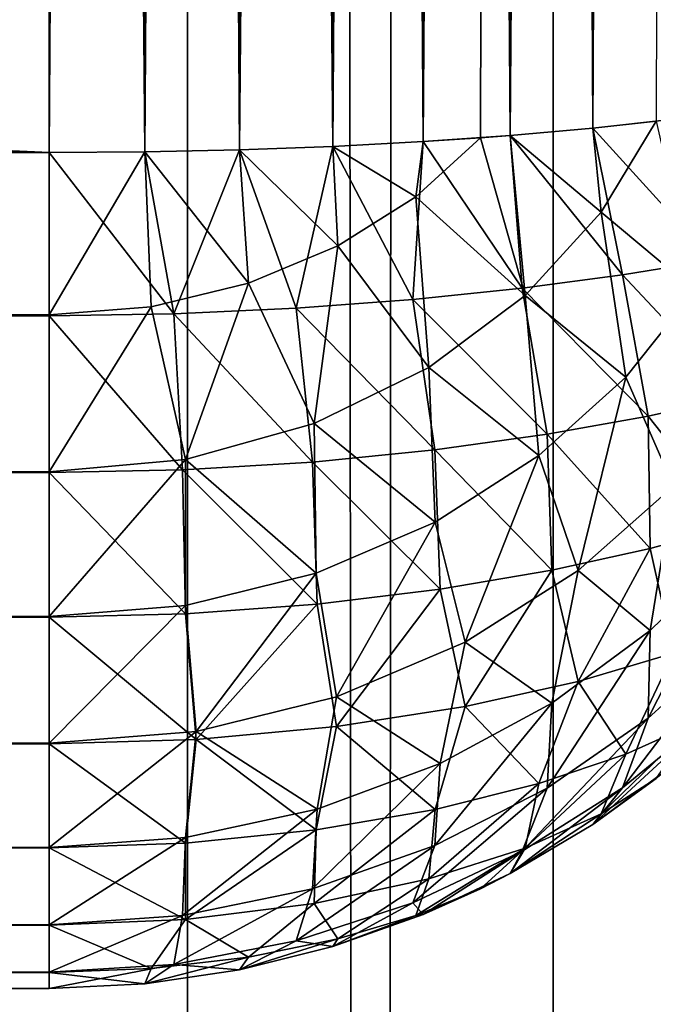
# Model space of a CAD drawing. Extents: x -265 to 265, y 0 to 1027.
# Tile 315 of 396: x 262.94 to 264.23, y 564.97 to 566.97. Entities that reach past the tile are written whole.
import ezdxf

# ---------------------------------------------------------------- set-up
doc = ezdxf.new("R2010")
doc.units = 0
doc.header["$LTSCALE"] = 65.185185
for name, color, linetype in [('101', 7, 'CONTINUOUS'), ('247', 7, 'CONTINUOUS'), ('248', 7, 'CONTINUOUS'), ('82', 7, 'CONTINUOUS'), ('83', 7, 'CONTINUOUS'), ('84', 7, 'CONTINUOUS'), ('85', 7, 'CONTINUOUS'), ('86', 7, 'CONTINUOUS'), ('93', 7, 'CONTINUOUS'), ('95', 7, 'CONTINUOUS'), ('96', 7, 'CONTINUOUS'), ('97', 7, 'CONTINUOUS')]:
    doc.layers.add(name, color=color, linetype=linetype)

msp = doc.modelspace()

# ---------------------------------------------------------------- linework, layer by layer
at = {"layer": '101', "color": 7, "linetype": 'CONTINUOUS'}
for points in [[(264.2635, 566.7675, 24.5503), (264.1058, 566.75, 24.6665), (264.3498, 566.4815, 24.4418), (264.2635, 566.7675, 24.5503)], [(264.1058, 566.75, 24.6665), (263.9377, 566.735, 24.7666), (264.1661, 566.4513, 24.592), (264.1058, 566.75, 24.6665)], [(264.3498, 566.4815, 24.4418), (264.1058, 566.75, 24.6665), (264.1661, 566.4513, 24.592), (264.3498, 566.4815, 24.4418)], [(263.9377, 566.735, 24.7666), (263.7608, 566.7226, 24.8497), (263.962, 566.4242, 24.7211), (263.9377, 566.735, 24.7666)], [(264.1661, 566.4513, 24.592), (263.9377, 566.735, 24.7666), (263.962, 566.4242, 24.7211), (264.1661, 566.4513, 24.592)], [(263.3875, 566.7057, 24.9621), (263.1945, 566.7014, 24.9905), (263.2541, 566.3722, 24.9512), (263.3875, 566.7057, 24.9621)], [(263.5024, 566.3834, 24.9034), (263.3875, 566.7057, 24.9621), (263.2541, 566.3722, 24.9512), (263.5024, 566.3834, 24.9034)], [(263.5768, 566.7127, 24.915), (263.3875, 566.7057, 24.9621), (263.5024, 566.3834, 24.9034), (263.5768, 566.7127, 24.915)], [(263.7398, 566.4012, 24.8259), (263.5768, 566.7127, 24.915), (263.5024, 566.3834, 24.9034), (263.7398, 566.4012, 24.8259)], [(263.7608, 566.7226, 24.8497), (263.5768, 566.7127, 24.915), (263.7398, 566.4012, 24.8259), (263.7608, 566.7226, 24.8497)], [(263.962, 566.4242, 24.7211), (263.7608, 566.7226, 24.8497), (263.7398, 566.4012, 24.8259), (263.962, 566.4242, 24.7211)], [(263.1945, 566.7014, 24.9905), (263, 566.7, 25), (263.2541, 566.3722, 24.9512), (263.1945, 566.7014, 24.9905)], [(263, 566.7, 25), (263, 566.3683, 24.9673), (263.2541, 566.3722, 24.9512), (263, 566.7, 25)], [(264.3498, 566.4815, 24.4418), (264.1661, 566.4513, 24.592), (264.3978, 566.2037, 24.2877), (264.3498, 566.4815, 24.4418)], [(264.1661, 566.4513, 24.592), (263.962, 566.4242, 24.7211), (264.2181, 566.1641, 24.4504), (264.1661, 566.4513, 24.592)], [(264.3978, 566.2037, 24.2877), (264.1661, 566.4513, 24.592), (264.2181, 566.1641, 24.4504), (264.3978, 566.2037, 24.2877)], [(263.962, 566.4242, 24.7211), (263.7398, 566.4012, 24.8259), (264.0129, 566.1274, 24.5925), (263.962, 566.4242, 24.7211)], [(264.2181, 566.1641, 24.4504), (263.962, 566.4242, 24.7211), (264.0129, 566.1274, 24.5925), (264.2181, 566.1641, 24.4504)], [(263.5024, 566.3834, 24.9034), (263.2541, 566.3722, 24.9512), (263.5354, 566.0707, 24.7974), (263.5024, 566.3834, 24.9034)], [(263.7398, 566.4012, 24.8259), (263.5024, 566.3834, 24.9034), (263.7842, 566.0956, 24.7096), (263.7398, 566.4012, 24.8259)], [(263.7842, 566.0956, 24.7096), (263.5024, 566.3834, 24.9034), (263.5354, 566.0707, 24.7974), (263.7842, 566.0956, 24.7096)], [(264.0129, 566.1274, 24.5925), (263.7398, 566.4012, 24.8259), (263.7842, 566.0956, 24.7096), (264.0129, 566.1274, 24.5925)], [(263.2541, 566.3722, 24.9512), (263, 566.3683, 24.9673), (263.2717, 566.0547, 24.852), (263.2541, 566.3722, 24.9512)], [(263, 566.3683, 24.9673), (263, 566.0491, 24.8705), (263.2717, 566.0547, 24.852), (263, 566.3683, 24.9673)], [(263.5354, 566.0707, 24.7974), (263.2541, 566.3722, 24.9512), (263.2717, 566.0547, 24.852), (263.5354, 566.0707, 24.7974)], [(264.3978, 566.2037, 24.2877), (264.2181, 566.1641, 24.4504), (264.3939, 565.9424, 24.105), (264.3978, 566.2037, 24.2877)], [(264.2181, 566.1641, 24.4504), (264.0129, 566.1274, 24.5925), (264.2226, 565.895, 24.2722), (264.2181, 566.1641, 24.4504)], [(264.3939, 565.9424, 24.105), (264.2181, 566.1641, 24.4504), (264.2226, 565.895, 24.2722), (264.3939, 565.9424, 24.105)], [(264.0129, 566.1274, 24.5925), (263.7842, 566.0956, 24.7096), (264.0225, 565.8506, 24.4199), (264.0129, 566.1274, 24.5925)], [(264.2226, 565.895, 24.2722), (264.0129, 566.1274, 24.5925), (264.0225, 565.8506, 24.4199), (264.2226, 565.895, 24.2722)], [(263.7842, 566.0956, 24.7096), (263.5354, 566.0707, 24.7974), (263.7954, 565.8119, 24.5427), (263.7842, 566.0956, 24.7096)], [(264.0225, 565.8506, 24.4199), (263.7842, 566.0956, 24.7096), (263.7954, 565.8119, 24.5427), (264.0225, 565.8506, 24.4199)], [(263.5354, 566.0707, 24.7974), (263.2717, 566.0547, 24.852), (263.545, 565.7814, 24.6355), (263.5354, 566.0707, 24.7974)], [(263.7954, 565.8119, 24.5427), (263.5354, 566.0707, 24.7974), (263.545, 565.7814, 24.6355), (263.7954, 565.8119, 24.5427)], [(263.2717, 566.0547, 24.852), (263, 566.0491, 24.8705), (263.2772, 565.7618, 24.6934), (263.2717, 566.0547, 24.852)], [(263, 566.0491, 24.8705), (263, 565.755, 24.7131), (263.2772, 565.7618, 24.6934), (263, 566.0491, 24.8705)], [(263.545, 565.7814, 24.6355), (263.2717, 566.0547, 24.852), (263.2772, 565.7618, 24.6934), (263.545, 565.7814, 24.6355)], [(264.3939, 565.9424, 24.105), (264.2226, 565.895, 24.2722), (264.2695, 565.6816, 23.9786), (264.3939, 565.9424, 24.105)], [(264.2226, 565.895, 24.2722), (264.0225, 565.8506, 24.4199), (264.0759, 565.6245, 24.1502), (264.2226, 565.895, 24.2722)], [(264.2695, 565.6816, 23.9786), (264.2226, 565.895, 24.2722), (264.0759, 565.6245, 24.1502), (264.2695, 565.6816, 23.9786)], [(264.0225, 565.8506, 24.4199), (263.7954, 565.8119, 24.5427), (263.8463, 565.5737, 24.2955), (264.0225, 565.8506, 24.4199)], [(264.0759, 565.6245, 24.1502), (264.0225, 565.8506, 24.4199), (263.8463, 565.5737, 24.2955), (264.0759, 565.6245, 24.1502)], [(263.7954, 565.8119, 24.5427), (263.545, 565.7814, 24.6355), (263.5848, 565.5329, 24.4069), (263.7954, 565.8119, 24.5427)], [(263.8463, 565.5737, 24.2955), (263.7954, 565.8119, 24.5427), (263.5848, 565.5329, 24.4069), (263.8463, 565.5737, 24.2955)], [(263.545, 565.7814, 24.6355), (263.2772, 565.7618, 24.6934), (263.299, 565.5064, 24.4773), (263.545, 565.7814, 24.6355)], [(263.5848, 565.5329, 24.4069), (263.545, 565.7814, 24.6355), (263.299, 565.5064, 24.4773), (263.5848, 565.5329, 24.4069)], [(263.2772, 565.7618, 24.6934), (263, 565.755, 24.7131), (263.299, 565.5064, 24.4773), (263.2772, 565.7618, 24.6934)], [(263, 565.755, 24.7131), (263, 565.4972, 24.5014), (263.299, 565.5064, 24.4773), (263, 565.755, 24.7131)], [(264.2695, 565.6816, 23.9786), (264.0759, 565.6245, 24.1502), (264.1729, 565.4766, 23.7569), (264.2695, 565.6816, 23.9786)], [(264.3134, 565.5395, 23.5806), (264.2695, 565.6816, 23.9786), (264.1729, 565.4766, 23.7569), (264.3134, 565.5395, 23.5806)], [(264.0759, 565.6245, 24.1502), (263.8463, 565.5737, 24.2955), (263.9962, 565.417, 23.9163), (264.0759, 565.6245, 24.1502)], [(264.1729, 565.4766, 23.7569), (264.0759, 565.6245, 24.1502), (263.9962, 565.417, 23.9163), (264.1729, 565.4766, 23.7569)], [(263.8463, 565.5737, 24.2955), (263.5848, 565.5329, 24.4069), (263.7849, 565.3642, 24.0516), (263.8463, 565.5737, 24.2955)], [(263.9962, 565.417, 23.9163), (263.8463, 565.5737, 24.2955), (263.7849, 565.3642, 24.0516), (263.9962, 565.417, 23.9163)], [(263.5848, 565.5329, 24.4069), (263.299, 565.5064, 24.4773), (263.5429, 565.3223, 24.1554), (263.5848, 565.5329, 24.4069)], [(263.7849, 565.3642, 24.0516), (263.5848, 565.5329, 24.4069), (263.5429, 565.3223, 24.1554), (263.7849, 565.3642, 24.0516)], [(264.2346, 565.4266, 23.236), (264.3134, 565.5395, 23.5806), (264.1224, 565.3549, 23.4209), (264.2346, 565.4266, 23.236)], [(264.3134, 565.5395, 23.5806), (264.1729, 565.4766, 23.7569), (264.1224, 565.3549, 23.4209), (264.3134, 565.5395, 23.5806)], [(263.299, 565.5064, 24.4773), (263, 565.4972, 24.5014), (263.2777, 565.2952, 24.2209), (263.299, 565.5064, 24.4773)], [(263.5429, 565.3223, 24.1554), (263.299, 565.5064, 24.4773), (263.2777, 565.2952, 24.2209), (263.5429, 565.3223, 24.1554)], [(263, 565.4972, 24.5014), (263, 565.2858, 24.2434), (263.2777, 565.2952, 24.2209), (263, 565.4972, 24.5014)], [(264.1729, 565.4766, 23.7569), (263.9962, 565.417, 23.9163), (263.9678, 565.2855, 23.5905), (264.1729, 565.4766, 23.7569)], [(264.1224, 565.3549, 23.4209), (264.1729, 565.4766, 23.7569), (263.9678, 565.2855, 23.5905), (264.1224, 565.3549, 23.4209)], [(264.1058, 565.3335, 23.25), (264.2346, 565.4266, 23.236), (264.1224, 565.3549, 23.4209), (264.1058, 565.3335, 23.25)], [(263.9962, 565.417, 23.9163), (263.7849, 565.3642, 24.0516), (263.772, 565.2231, 23.737), (263.9962, 565.417, 23.9163)], [(263.9678, 565.2855, 23.5905), (263.9962, 565.417, 23.9163), (263.772, 565.2231, 23.737), (263.9678, 565.2855, 23.5905)], [(263.7849, 565.3642, 24.0516), (263.5429, 565.3223, 24.1554), (263.539, 565.173, 23.8511), (263.7849, 565.3642, 24.0516)], [(263.772, 565.2231, 23.737), (263.7849, 565.3642, 24.0516), (263.539, 565.173, 23.8511), (263.772, 565.2231, 23.737)], [(263.9377, 565.2334, 23.265), (264.1058, 565.3335, 23.25), (264.1224, 565.3549, 23.4209), (263.9377, 565.2334, 23.265)], [(263.9377, 565.2334, 23.265), (264.1224, 565.3549, 23.4209), (263.9678, 565.2855, 23.5905), (263.9377, 565.2334, 23.265)], [(263.5429, 565.3223, 24.1554), (263.2777, 565.2952, 24.2209), (263.2774, 565.1402, 23.924), (263.5429, 565.3223, 24.1554)], [(263.539, 565.173, 23.8511), (263.5429, 565.3223, 24.1554), (263.2774, 565.1402, 23.924), (263.539, 565.173, 23.8511)], [(263.2777, 565.2952, 24.2209), (263, 565.2858, 24.2434), (263.2774, 565.1402, 23.924), (263.2777, 565.2952, 24.2209)], [(263, 565.2858, 24.2434), (263, 565.1288, 23.949), (263.2774, 565.1402, 23.924), (263, 565.2858, 24.2434)], [(263.8774, 565.2027, 23.2696), (263.9678, 565.2855, 23.5905), (263.746, 565.1482, 23.3899), (263.8774, 565.2027, 23.2696)], [(263.9678, 565.2855, 23.5905), (263.772, 565.2231, 23.737), (263.746, 565.1482, 23.3899), (263.9678, 565.2855, 23.5905)], [(263.8774, 565.2027, 23.2696), (263.9377, 565.2334, 23.265), (263.9678, 565.2855, 23.5905), (263.8774, 565.2027, 23.2696)], [(263.772, 565.2231, 23.737), (263.539, 565.173, 23.8511), (263.5873, 565.1007, 23.4896), (263.772, 565.2231, 23.737)], [(263.746, 565.1482, 23.3899), (263.772, 565.2231, 23.737), (263.5873, 565.1007, 23.4896), (263.746, 565.1482, 23.3899)], [(263.7608, 565.1503, 23.2774), (263.8774, 565.2027, 23.2696), (263.746, 565.1482, 23.3899), (263.7608, 565.1503, 23.2774)], [(263.539, 565.173, 23.8511), (263.2774, 565.1402, 23.924), (263.4057, 565.0638, 23.5656), (263.539, 565.173, 23.8511)], [(263.5873, 565.1007, 23.4896), (263.539, 565.173, 23.8511), (263.4057, 565.0638, 23.5656), (263.5873, 565.1007, 23.4896)], [(263.5768, 565.085, 23.2873), (263.7608, 565.1503, 23.2774), (263.746, 565.1482, 23.3899), (263.5768, 565.085, 23.2873)], [(263.5768, 565.085, 23.2873), (263.746, 565.1482, 23.3899), (263.5873, 565.1007, 23.4896), (263.5768, 565.085, 23.2873)], [(263.2774, 565.1402, 23.924), (263, 565.1288, 23.949), (263.2074, 565.0403, 23.6134), (263.2774, 565.1402, 23.924)], [(263, 565.1288, 23.949), (263, 565.0323, 23.6297), (263.2074, 565.0403, 23.6134), (263, 565.1288, 23.949)], [(263.4057, 565.0638, 23.5656), (263.2774, 565.1402, 23.924), (263.2074, 565.0403, 23.6134), (263.4057, 565.0638, 23.5656)], [(263.3875, 565.0379, 23.2943), (263.5768, 565.085, 23.2873), (263.5873, 565.1007, 23.4896), (263.3875, 565.0379, 23.2943)], [(263.3875, 565.0379, 23.2943), (263.5873, 565.1007, 23.4896), (263.4057, 565.0638, 23.5656), (263.3875, 565.0379, 23.2943)], [(263.1945, 565.0095, 23.2986), (263.3875, 565.0379, 23.2943), (263.4057, 565.0638, 23.5656), (263.1945, 565.0095, 23.2986)], [(263.1945, 565.0095, 23.2986), (263.4057, 565.0638, 23.5656), (263.2074, 565.0403, 23.6134), (263.1945, 565.0095, 23.2986)], [(263, 565.0323, 23.6297), (263.1945, 565.0095, 23.2986), (263.2074, 565.0403, 23.6134), (263, 565.0323, 23.6297)], [(263, 565.0323, 23.6297), (263, 565, 23.3), (263.1945, 565.0095, 23.2986), (263, 565.0323, 23.6297)]]:
    msp.add_3dface(points, dxfattribs=at)
at = {"layer": '247', "color": 7, "linetype": 'CONTINUOUS'}
for points in [[(262.3448, 1, 8.521), (263.2818, 1, 6.9708), (262.3448, 1019, 8.521), (262.3448, 1, 8.521)], [(262.3448, 1019, 8.521), (263.2818, 1, 6.9708), (263.2818, 1019, 6.9708), (262.3448, 1019, 8.521)], [(263.2818, 1, 6.9708), (264.0252, 1, 5.3191), (263.2818, 1019, 6.9708), (263.2818, 1, 6.9708)], [(263.2818, 1019, 6.9708), (264.0252, 1, 5.3191), (264.0252, 1019, 5.3191), (263.2818, 1019, 6.9708)], [(264.0252, 1, 5.3191), (264.5641, 1, 3.5897), (264.0252, 1019, 5.3191), (264.0252, 1, 5.3191)], [(264.0252, 1019, 5.3191), (264.5641, 1, 3.5897), (264.5641, 1019, 3.5897), (264.0252, 1019, 5.3191)]]:
    msp.add_3dface(points, dxfattribs=at)
at = {"layer": '248', "color": 7, "linetype": 'CONTINUOUS'}
for points in [[(263.2818, 1, -6.9708), (262.3448, 1, -8.521), (263.2818, 1019, -6.9708), (263.2818, 1, -6.9708)], [(263.2818, 1019, -6.9708), (262.3448, 1, -8.521), (262.3448, 1019, -8.521), (263.2818, 1019, -6.9708)], [(264.0252, 1, -5.3191), (263.2818, 1, -6.9708), (264.0252, 1019, -5.3191), (264.0252, 1, -5.3191)], [(264.0252, 1019, -5.3191), (263.2818, 1, -6.9708), (263.2818, 1019, -6.9708), (264.0252, 1019, -5.3191)], [(264.5641, 1, -3.5897), (264.0252, 1, -5.3191), (264.5641, 1019, -3.5897), (264.5641, 1, -3.5897)], [(264.5641, 1019, -3.5897), (264.0252, 1, -5.3191), (264.0252, 1019, -5.3191), (264.5641, 1019, -3.5897)]]:
    msp.add_3dface(points, dxfattribs=at)
at = {"layer": '82', "color": 7, "linetype": 'CONTINUOUS'}
for points in [[(-263, 593.3, 15), (263, 593.3, 15), (-263, 566.7, 15), (-263, 593.3, 15)], [(-263, 566.7, 15), (263, 593.3, 15), (263, 566.7, 15), (-263, 566.7, 15)]]:
    msp.add_3dface(points, dxfattribs=at)
at = {"layer": '83', "color": 7, "linetype": 'CONTINUOUS'}
for points in [[(-263, 566.7, 15), (263, 566.7, 15), (263, 566.3703, 15.0323), (-263, 566.7, 15)], [(-263, 566.3683, 15.0327), (-263, 566.7, 15), (263, 566.3703, 15.0323), (-263, 566.3683, 15.0327)], [(263, 566.051, 15.1288), (-263, 566.3683, 15.0327), (263, 566.3703, 15.0323), (263, 566.051, 15.1288)], [(-263, 566.0491, 15.1295), (-263, 566.3683, 15.0327), (263, 566.051, 15.1288), (-263, 566.0491, 15.1295)], [(263, 565.7566, 15.2858), (-263, 566.0491, 15.1295), (263, 566.051, 15.1288), (263, 565.7566, 15.2858)], [(-263, 565.755, 15.2869), (-263, 566.0491, 15.1295), (263, 565.7566, 15.2858), (-263, 565.755, 15.2869)], [(263, 565.4986, 15.4972), (-263, 565.755, 15.2869), (263, 565.7566, 15.2858), (263, 565.4986, 15.4972)], [(-263, 565.4972, 15.4986), (-263, 565.755, 15.2869), (263, 565.4986, 15.4972), (-263, 565.4972, 15.4986)], [(263, 565.2869, 15.755), (-263, 565.4972, 15.4986), (263, 565.4986, 15.4972), (263, 565.2869, 15.755)], [(-263, 565.2858, 15.7566), (-263, 565.4972, 15.4986), (263, 565.2869, 15.755), (-263, 565.2858, 15.7566)], [(263, 565.1295, 16.0491), (-263, 565.2858, 15.7566), (263, 565.2869, 15.755), (263, 565.1295, 16.0491)], [(-263, 565.1288, 16.051), (-263, 565.2858, 15.7566), (263, 565.1295, 16.0491), (-263, 565.1288, 16.051)], [(263, 565.0327, 16.3683), (-263, 565.1288, 16.051), (263, 565.1295, 16.0491), (263, 565.0327, 16.3683)], [(-263, 565.0323, 16.3703), (-263, 565.1288, 16.051), (263, 565.0327, 16.3683), (-263, 565.0323, 16.3703)], [(263, 565, 16.7), (-263, 565.0323, 16.3703), (263, 565.0327, 16.3683), (263, 565, 16.7)], [(-263, 565, 16.7), (-263, 565.0323, 16.3703), (263, 565, 16.7), (-263, 565, 16.7)]]:
    msp.add_3dface(points, dxfattribs=at)
at = {"layer": '84', "color": 7, "linetype": 'CONTINUOUS'}
for points in [[(-263, 565, 16.7), (263, 565, 16.7), (-263, 565, 23.3), (-263, 565, 16.7)], [(-263, 565, 23.3), (263, 565, 16.7), (263, 565, 23.3), (-263, 565, 23.3)]]:
    msp.add_3dface(points, dxfattribs=at)
at = {"layer": '85', "color": 7, "linetype": 'CONTINUOUS'}
for points in [[(-263, 566.7, 25), (-263, 566.3703, 24.9677), (263, 566.7, 25), (-263, 566.7, 25)], [(263, 566.7, 25), (-263, 566.3703, 24.9677), (263, 566.3683, 24.9673), (263, 566.7, 25)], [(-263, 566.3703, 24.9677), (-263, 566.051, 24.8712), (263, 566.3683, 24.9673), (-263, 566.3703, 24.9677)], [(263, 566.3683, 24.9673), (-263, 566.051, 24.8712), (263, 566.0491, 24.8705), (263, 566.3683, 24.9673)], [(-263, 566.051, 24.8712), (-263, 565.7566, 24.7142), (263, 566.0491, 24.8705), (-263, 566.051, 24.8712)], [(263, 566.0491, 24.8705), (-263, 565.7566, 24.7142), (263, 565.755, 24.7131), (263, 566.0491, 24.8705)], [(-263, 565.7566, 24.7142), (-263, 565.4986, 24.5028), (263, 565.755, 24.7131), (-263, 565.7566, 24.7142)], [(263, 565.755, 24.7131), (-263, 565.4986, 24.5028), (263, 565.4972, 24.5014), (263, 565.755, 24.7131)], [(-263, 565.4986, 24.5028), (-263, 565.2869, 24.245), (263, 565.4972, 24.5014), (-263, 565.4986, 24.5028)], [(263, 565.4972, 24.5014), (-263, 565.2869, 24.245), (263, 565.2858, 24.2434), (263, 565.4972, 24.5014)], [(-263, 565.2869, 24.245), (-263, 565.1295, 23.9509), (263, 565.2858, 24.2434), (-263, 565.2869, 24.245)], [(263, 565.2858, 24.2434), (-263, 565.1295, 23.9509), (263, 565.1288, 23.949), (263, 565.2858, 24.2434)], [(-263, 565.1295, 23.9509), (-263, 565.0327, 23.6317), (263, 565.1288, 23.949), (-263, 565.1295, 23.9509)], [(263, 565.1288, 23.949), (-263, 565.0327, 23.6317), (263, 565.0323, 23.6297), (263, 565.1288, 23.949)], [(-263, 565.0327, 23.6317), (-263, 565, 23.3), (263, 565.0323, 23.6297), (-263, 565.0327, 23.6317)], [(-263, 565, 23.3), (263, 565, 23.3), (263, 565.0323, 23.6297), (-263, 565, 23.3)]]:
    msp.add_3dface(points, dxfattribs=at)
at = {"layer": '86', "color": 7, "linetype": 'CONTINUOUS'}
for points in [[(-263, 566.7, 25), (263, 566.7, 25), (-263, 593.3, 25), (-263, 566.7, 25)], [(-263, 593.3, 25), (263, 566.7, 25), (263, 593.3, 25), (-263, 593.3, 25)]]:
    msp.add_3dface(points, dxfattribs=at)
at = {"layer": '93', "color": 7, "linetype": 'CONTINUOUS'}
for points in [[(263, 593.3, 25), (263, 566.7, 25), (263.1945, 566.7014, 24.9905), (263, 593.3, 25)], [(263, 593.3, 25), (263.1945, 566.7014, 24.9905), (263.1945, 593.2986, 24.9905), (263, 593.3, 25)], [(263.1945, 566.7014, 24.9905), (263.3875, 566.7057, 24.9621), (263.1945, 593.2986, 24.9905), (263.1945, 566.7014, 24.9905)], [(263.1945, 593.2986, 24.9905), (263.3875, 566.7057, 24.9621), (263.3875, 593.2943, 24.9621), (263.1945, 593.2986, 24.9905)], [(263.3875, 566.7057, 24.9621), (263.5768, 566.7127, 24.915), (263.3875, 593.2943, 24.9621), (263.3875, 566.7057, 24.9621)], [(263.3875, 593.2943, 24.9621), (263.5768, 566.7127, 24.915), (263.5768, 593.2873, 24.915), (263.3875, 593.2943, 24.9621)], [(263.5768, 566.7127, 24.915), (263.7608, 566.7226, 24.8497), (263.5768, 593.2873, 24.915), (263.5768, 566.7127, 24.915)], [(263.5768, 593.2873, 24.915), (263.7608, 566.7226, 24.8497), (263.7608, 593.2774, 24.8497), (263.5768, 593.2873, 24.915)], [(263.7608, 566.7226, 24.8497), (263.9377, 566.735, 24.7666), (263.7608, 593.2774, 24.8497), (263.7608, 566.7226, 24.8497)], [(263.7608, 593.2774, 24.8497), (263.9377, 566.735, 24.7666), (263.8774, 593.2696, 24.7973), (263.7608, 593.2774, 24.8497)], [(263.8774, 593.2696, 24.7973), (263.9377, 566.735, 24.7666), (263.9377, 593.265, 24.7666), (263.8774, 593.2696, 24.7973)], [(263.9377, 566.735, 24.7666), (264.1058, 566.75, 24.6665), (263.9377, 593.265, 24.7666), (263.9377, 566.735, 24.7666)], [(263.9377, 593.265, 24.7666), (264.1058, 566.75, 24.6665), (264.1058, 593.25, 24.6665), (263.9377, 593.265, 24.7666)], [(264.1058, 566.75, 24.6665), (264.2635, 566.7675, 24.5503), (264.1058, 593.25, 24.6665), (264.1058, 566.75, 24.6665)], [(264.1058, 593.25, 24.6665), (264.2635, 566.7675, 24.5503), (264.2346, 593.236, 24.5734), (264.1058, 593.25, 24.6665)]]:
    msp.add_3dface(points, dxfattribs=at)
at = {"layer": '95', "color": 7, "linetype": 'CONTINUOUS'}
for points in [[(263, 566.7, 15), (263, 593.3, 15), (263.1945, 593.2986, 15.0095), (263, 566.7, 15)], [(263.1945, 566.7014, 15.0095), (263, 566.7, 15), (263.1945, 593.2986, 15.0095), (263.1945, 566.7014, 15.0095)], [(263.3875, 593.2943, 15.0379), (263.1945, 566.7014, 15.0095), (263.1945, 593.2986, 15.0095), (263.3875, 593.2943, 15.0379)], [(263.3875, 566.7057, 15.0379), (263.1945, 566.7014, 15.0095), (263.3875, 593.2943, 15.0379), (263.3875, 566.7057, 15.0379)], [(263.5768, 593.2873, 15.085), (263.3875, 566.7057, 15.0379), (263.3875, 593.2943, 15.0379), (263.5768, 593.2873, 15.085)], [(263.5768, 566.7127, 15.085), (263.3875, 566.7057, 15.0379), (263.5768, 593.2873, 15.085), (263.5768, 566.7127, 15.085)], [(263.7608, 593.2774, 15.1503), (263.5768, 566.7127, 15.085), (263.5768, 593.2873, 15.085), (263.7608, 593.2774, 15.1503)], [(263.7608, 566.7226, 15.1503), (263.5768, 566.7127, 15.085), (263.7608, 593.2774, 15.1503), (263.7608, 566.7226, 15.1503)], [(263.9377, 593.265, 15.2334), (263.7608, 566.7226, 15.1503), (263.7608, 593.2774, 15.1503), (263.9377, 593.265, 15.2334)], [(263.8774, 566.7304, 15.2027), (263.7608, 566.7226, 15.1503), (263.9377, 593.265, 15.2334), (263.8774, 566.7304, 15.2027)], [(263.9377, 566.735, 15.2334), (263.8774, 566.7304, 15.2027), (263.9377, 593.265, 15.2334), (263.9377, 566.735, 15.2334)], [(264.1058, 593.25, 15.3335), (263.9377, 566.735, 15.2334), (263.9377, 593.265, 15.2334), (264.1058, 593.25, 15.3335)], [(264.1058, 566.75, 15.3335), (263.9377, 566.735, 15.2334), (264.1058, 593.25, 15.3335), (264.1058, 566.75, 15.3335)], [(264.2635, 593.2325, 15.4497), (264.1058, 566.75, 15.3335), (264.1058, 593.25, 15.3335), (264.2635, 593.2325, 15.4497)], [(264.2346, 566.764, 15.4266), (264.1058, 566.75, 15.3335), (264.2635, 593.2325, 15.4497), (264.2346, 566.764, 15.4266)]]:
    msp.add_3dface(points, dxfattribs=at)
at = {"layer": '96', "color": 7, "linetype": 'CONTINUOUS'}
for points in [[(264.1058, 565.3335, 16.75), (264.2635, 565.4497, 16.7675), (264.1058, 565.3335, 23.25), (264.1058, 565.3335, 16.75)], [(264.1058, 565.3335, 23.25), (264.2635, 565.4497, 16.7675), (264.2346, 565.4266, 23.236), (264.1058, 565.3335, 23.25)], [(263.9377, 565.2334, 16.735), (264.1058, 565.3335, 16.75), (263.9377, 565.2334, 23.265), (263.9377, 565.2334, 16.735)], [(263.9377, 565.2334, 23.265), (264.1058, 565.3335, 16.75), (264.1058, 565.3335, 23.25), (263.9377, 565.2334, 23.265)], [(263.7608, 565.1503, 16.7226), (263.9377, 565.2334, 16.735), (263.7608, 565.1503, 23.2774), (263.7608, 565.1503, 16.7226)], [(263.7608, 565.1503, 23.2774), (263.9377, 565.2334, 16.735), (263.8774, 565.2027, 23.2696), (263.7608, 565.1503, 23.2774)], [(263.8774, 565.2027, 23.2696), (263.9377, 565.2334, 16.735), (263.9377, 565.2334, 23.265), (263.8774, 565.2027, 23.2696)], [(263.5768, 565.085, 16.7127), (263.7608, 565.1503, 16.7226), (263.5768, 565.085, 23.2873), (263.5768, 565.085, 16.7127)], [(263.5768, 565.085, 23.2873), (263.7608, 565.1503, 16.7226), (263.7608, 565.1503, 23.2774), (263.5768, 565.085, 23.2873)], [(263.3875, 565.0379, 16.7057), (263.5768, 565.085, 16.7127), (263.3875, 565.0379, 23.2943), (263.3875, 565.0379, 16.7057)], [(263.3875, 565.0379, 23.2943), (263.5768, 565.085, 16.7127), (263.5768, 565.085, 23.2873), (263.3875, 565.0379, 23.2943)], [(263.1945, 565.0095, 16.7014), (263.3875, 565.0379, 16.7057), (263.1945, 565.0095, 23.2986), (263.1945, 565.0095, 16.7014)], [(263.1945, 565.0095, 23.2986), (263.3875, 565.0379, 16.7057), (263.3875, 565.0379, 23.2943), (263.1945, 565.0095, 23.2986)], [(263, 565, 23.3), (263, 565, 16.7), (263.1945, 565.0095, 16.7014), (263, 565, 23.3)], [(263, 565, 23.3), (263.1945, 565.0095, 16.7014), (263.1945, 565.0095, 23.2986), (263, 565, 23.3)]]:
    msp.add_3dface(points, dxfattribs=at)
at = {"layer": '97', "color": 7, "linetype": 'CONTINUOUS'}
for points in [[(264.1058, 566.75, 15.3335), (264.2346, 566.764, 15.4266), (264.1224, 566.5791, 15.3549), (264.1058, 566.75, 15.3335)], [(264.2346, 566.764, 15.4266), (264.3134, 566.4194, 15.5395), (264.1224, 566.5791, 15.3549), (264.2346, 566.764, 15.4266)], [(263.9377, 566.735, 15.2334), (264.1058, 566.75, 15.3335), (264.1224, 566.5791, 15.3549), (263.9377, 566.735, 15.2334)], [(263.7608, 566.7226, 15.1503), (263.8774, 566.7304, 15.2027), (263.746, 566.6101, 15.1482), (263.7608, 566.7226, 15.1503)], [(263.8774, 566.7304, 15.2027), (263.9678, 566.4095, 15.2855), (263.746, 566.6101, 15.1482), (263.8774, 566.7304, 15.2027)], [(263.8774, 566.7304, 15.2027), (263.9377, 566.735, 15.2334), (263.9678, 566.4095, 15.2855), (263.8774, 566.7304, 15.2027)], [(263.9377, 566.735, 15.2334), (264.1224, 566.5791, 15.3549), (263.9678, 566.4095, 15.2855), (263.9377, 566.735, 15.2334)], [(263.1945, 566.7014, 15.0095), (263.3875, 566.7057, 15.0379), (263.4057, 566.4344, 15.0638), (263.1945, 566.7014, 15.0095)], [(263.3875, 566.7057, 15.0379), (263.5768, 566.7127, 15.085), (263.5873, 566.5104, 15.1007), (263.3875, 566.7057, 15.0379)], [(263.3875, 566.7057, 15.0379), (263.5873, 566.5104, 15.1007), (263.4057, 566.4344, 15.0638), (263.3875, 566.7057, 15.0379)], [(263.5768, 566.7127, 15.085), (263.7608, 566.7226, 15.1503), (263.746, 566.6101, 15.1482), (263.5768, 566.7127, 15.085)], [(263.5768, 566.7127, 15.085), (263.746, 566.6101, 15.1482), (263.5873, 566.5104, 15.1007), (263.5768, 566.7127, 15.085)], [(263, 566.3703, 15.0323), (263, 566.7, 15), (263.1945, 566.7014, 15.0095), (263, 566.3703, 15.0323)], [(263, 566.3703, 15.0323), (263.1945, 566.7014, 15.0095), (263.2074, 566.3866, 15.0403), (263, 566.3703, 15.0323)], [(263.1945, 566.7014, 15.0095), (263.4057, 566.4344, 15.0638), (263.2074, 566.3866, 15.0403), (263.1945, 566.7014, 15.0095)], [(263.746, 566.6101, 15.1482), (263.772, 566.263, 15.2231), (263.5873, 566.5104, 15.1007), (263.746, 566.6101, 15.1482)], [(263.9678, 566.4095, 15.2855), (263.772, 566.263, 15.2231), (263.746, 566.6101, 15.1482), (263.9678, 566.4095, 15.2855)], [(264.1224, 566.5791, 15.3549), (264.1729, 566.2431, 15.4766), (263.9678, 566.4095, 15.2855), (264.1224, 566.5791, 15.3549)], [(264.3134, 566.4194, 15.5395), (264.1729, 566.2431, 15.4766), (264.1224, 566.5791, 15.3549), (264.3134, 566.4194, 15.5395)], [(263.5873, 566.5104, 15.1007), (263.539, 566.1489, 15.173), (263.4057, 566.4344, 15.0638), (263.5873, 566.5104, 15.1007)], [(263.772, 566.263, 15.2231), (263.539, 566.1489, 15.173), (263.5873, 566.5104, 15.1007), (263.772, 566.263, 15.2231)], [(263.4057, 566.4344, 15.0638), (263.2774, 566.076, 15.1402), (263.2074, 566.3866, 15.0403), (263.4057, 566.4344, 15.0638)], [(263.539, 566.1489, 15.173), (263.2774, 566.076, 15.1402), (263.4057, 566.4344, 15.0638), (263.539, 566.1489, 15.173)], [(263.9678, 566.4095, 15.2855), (263.9962, 566.0837, 15.417), (263.772, 566.263, 15.2231), (263.9678, 566.4095, 15.2855)], [(264.1729, 566.2431, 15.4766), (263.9962, 566.0837, 15.417), (263.9678, 566.4095, 15.2855), (264.1729, 566.2431, 15.4766)], [(264.3134, 566.4194, 15.5395), (264.2695, 566.0214, 15.6816), (264.1729, 566.2431, 15.4766), (264.3134, 566.4194, 15.5395)], [(263, 566.051, 15.1288), (263, 566.3703, 15.0323), (263.2074, 566.3866, 15.0403), (263, 566.051, 15.1288)], [(263.2774, 566.076, 15.1402), (263, 566.051, 15.1288), (263.2074, 566.3866, 15.0403), (263.2774, 566.076, 15.1402)], [(263.772, 566.263, 15.2231), (263.7849, 565.9484, 15.3642), (263.539, 566.1489, 15.173), (263.772, 566.263, 15.2231)], [(263.9962, 566.0837, 15.417), (263.7849, 565.9484, 15.3642), (263.772, 566.263, 15.2231), (263.9962, 566.0837, 15.417)], [(264.1729, 566.2431, 15.4766), (264.0759, 565.8498, 15.6245), (263.9962, 566.0837, 15.417), (264.1729, 566.2431, 15.4766)], [(264.2695, 566.0214, 15.6816), (264.0759, 565.8498, 15.6245), (264.1729, 566.2431, 15.4766), (264.2695, 566.0214, 15.6816)], [(263.539, 566.1489, 15.173), (263.5429, 565.8446, 15.3223), (263.2774, 566.076, 15.1402), (263.539, 566.1489, 15.173)], [(263.7849, 565.9484, 15.3642), (263.5429, 565.8446, 15.3223), (263.539, 566.1489, 15.173), (263.7849, 565.9484, 15.3642)], [(263.9962, 566.0837, 15.417), (263.8463, 565.7045, 15.5737), (263.7849, 565.9484, 15.3642), (263.9962, 566.0837, 15.417)], [(264.0759, 565.8498, 15.6245), (263.8463, 565.7045, 15.5737), (263.9962, 566.0837, 15.417), (264.0759, 565.8498, 15.6245)], [(263, 565.7566, 15.2858), (263, 566.051, 15.1288), (263.2774, 566.076, 15.1402), (263, 565.7566, 15.2858)], [(263.2777, 565.7791, 15.2952), (263, 565.7566, 15.2858), (263.2774, 566.076, 15.1402), (263.2777, 565.7791, 15.2952)], [(263.5429, 565.8446, 15.3223), (263.2777, 565.7791, 15.2952), (263.2774, 566.076, 15.1402), (263.5429, 565.8446, 15.3223)], [(264.2695, 566.0214, 15.6816), (264.2226, 565.7278, 15.895), (264.0759, 565.8498, 15.6245), (264.2695, 566.0214, 15.6816)], [(264.3939, 565.895, 15.9424), (264.2226, 565.7278, 15.895), (264.2695, 566.0214, 15.6816), (264.3939, 565.895, 15.9424)], [(263.7849, 565.9484, 15.3642), (263.5848, 565.5931, 15.5329), (263.5429, 565.8446, 15.3223), (263.7849, 565.9484, 15.3642)], [(263.8463, 565.7045, 15.5737), (263.5848, 565.5931, 15.5329), (263.7849, 565.9484, 15.3642), (263.8463, 565.7045, 15.5737)], [(264.3978, 565.7123, 16.2037), (264.2181, 565.5496, 16.1641), (264.3939, 565.895, 15.9424), (264.3978, 565.7123, 16.2037)], [(264.3939, 565.895, 15.9424), (264.2181, 565.5496, 16.1641), (264.2226, 565.7278, 15.895), (264.3939, 565.895, 15.9424)], [(263.5429, 565.8446, 15.3223), (263.299, 565.5227, 15.5064), (263.2777, 565.7791, 15.2952), (263.5429, 565.8446, 15.3223)], [(263.5848, 565.5931, 15.5329), (263.299, 565.5227, 15.5064), (263.5429, 565.8446, 15.3223), (263.5848, 565.5931, 15.5329)], [(264.0759, 565.8498, 15.6245), (264.0225, 565.5801, 15.8506), (263.8463, 565.7045, 15.5737), (264.0759, 565.8498, 15.6245)], [(264.2226, 565.7278, 15.895), (264.0225, 565.5801, 15.8506), (264.0759, 565.8498, 15.6245), (264.2226, 565.7278, 15.895)], [(263, 565.4986, 15.4972), (263, 565.7566, 15.2858), (263.2777, 565.7791, 15.2952), (263, 565.4986, 15.4972)], [(263.299, 565.5227, 15.5064), (263, 565.4986, 15.4972), (263.2777, 565.7791, 15.2952), (263.299, 565.5227, 15.5064)], [(264.2181, 565.5496, 16.1641), (264.0129, 565.4075, 16.1274), (264.2226, 565.7278, 15.895), (264.2181, 565.5496, 16.1641)], [(264.2226, 565.7278, 15.895), (264.0129, 565.4075, 16.1274), (264.0225, 565.5801, 15.8506), (264.2226, 565.7278, 15.895)], [(263.8463, 565.7045, 15.5737), (263.7954, 565.4573, 15.8119), (263.5848, 565.5931, 15.5329), (263.8463, 565.7045, 15.5737)], [(264.0225, 565.5801, 15.8506), (263.7954, 565.4573, 15.8119), (263.8463, 565.7045, 15.5737), (264.0225, 565.5801, 15.8506)], [(264.3498, 565.5582, 16.4815), (264.1661, 565.408, 16.4513), (264.3978, 565.7123, 16.2037), (264.3498, 565.5582, 16.4815)], [(264.3978, 565.7123, 16.2037), (264.1661, 565.408, 16.4513), (264.2181, 565.5496, 16.1641), (264.3978, 565.7123, 16.2037)], [(263.5848, 565.5931, 15.5329), (263.545, 565.3645, 15.7814), (263.299, 565.5227, 15.5064), (263.5848, 565.5931, 15.5329)], [(263.7954, 565.4573, 15.8119), (263.545, 565.3645, 15.7814), (263.5848, 565.5931, 15.5329), (263.7954, 565.4573, 15.8119)], [(264.0129, 565.4075, 16.1274), (263.7842, 565.2904, 16.0956), (264.0225, 565.5801, 15.8506), (264.0129, 565.4075, 16.1274)], [(264.0225, 565.5801, 15.8506), (263.7842, 565.2904, 16.0956), (263.7954, 565.4573, 15.8119), (264.0225, 565.5801, 15.8506)], [(264.1661, 565.408, 16.4513), (263.962, 565.2789, 16.4242), (264.2181, 565.5496, 16.1641), (264.1661, 565.408, 16.4513)], [(264.2181, 565.5496, 16.1641), (263.962, 565.2789, 16.4242), (264.0129, 565.4075, 16.1274), (264.2181, 565.5496, 16.1641)], [(264.2635, 565.4497, 16.7675), (264.1058, 565.3335, 16.75), (264.3498, 565.5582, 16.4815), (264.2635, 565.4497, 16.7675)], [(264.3498, 565.5582, 16.4815), (264.1058, 565.3335, 16.75), (264.1661, 565.408, 16.4513), (264.3498, 565.5582, 16.4815)], [(263, 565.2869, 15.755), (263, 565.4986, 15.4972), (263.299, 565.5227, 15.5064), (263, 565.2869, 15.755)], [(263.2772, 565.3066, 15.7618), (263, 565.2869, 15.755), (263.299, 565.5227, 15.5064), (263.2772, 565.3066, 15.7618)], [(263.545, 565.3645, 15.7814), (263.2772, 565.3066, 15.7618), (263.299, 565.5227, 15.5064), (263.545, 565.3645, 15.7814)], [(263.7842, 565.2904, 16.0956), (263.5354, 565.2026, 16.0707), (263.7954, 565.4573, 15.8119), (263.7842, 565.2904, 16.0956)], [(263.7954, 565.4573, 15.8119), (263.5354, 565.2026, 16.0707), (263.545, 565.3645, 15.7814), (263.7954, 565.4573, 15.8119)], [(263.962, 565.2789, 16.4242), (263.7398, 565.1741, 16.4012), (264.0129, 565.4075, 16.1274), (263.962, 565.2789, 16.4242)], [(264.0129, 565.4075, 16.1274), (263.7398, 565.1741, 16.4012), (263.7842, 565.2904, 16.0956), (264.0129, 565.4075, 16.1274)], [(264.1058, 565.3335, 16.75), (263.9377, 565.2334, 16.735), (264.1661, 565.408, 16.4513), (264.1058, 565.3335, 16.75)], [(264.1661, 565.408, 16.4513), (263.9377, 565.2334, 16.735), (263.962, 565.2789, 16.4242), (264.1661, 565.408, 16.4513)], [(263.5354, 565.2026, 16.0707), (263.2717, 565.148, 16.0547), (263.545, 565.3645, 15.7814), (263.5354, 565.2026, 16.0707)], [(263.545, 565.3645, 15.7814), (263.2717, 565.148, 16.0547), (263.2772, 565.3066, 15.7618), (263.545, 565.3645, 15.7814)], [(263, 565.1295, 16.0491), (263, 565.2869, 15.755), (263.2772, 565.3066, 15.7618), (263, 565.1295, 16.0491)], [(263.2717, 565.148, 16.0547), (263, 565.1295, 16.0491), (263.2772, 565.3066, 15.7618), (263.2717, 565.148, 16.0547)], [(263.7398, 565.1741, 16.4012), (263.5024, 565.0966, 16.3834), (263.7842, 565.2904, 16.0956), (263.7398, 565.1741, 16.4012)], [(263.7842, 565.2904, 16.0956), (263.5024, 565.0966, 16.3834), (263.5354, 565.2026, 16.0707), (263.7842, 565.2904, 16.0956)], [(263.962, 565.2789, 16.4242), (263.7608, 565.1503, 16.7226), (263.7398, 565.1741, 16.4012), (263.962, 565.2789, 16.4242)], [(263.9377, 565.2334, 16.735), (263.7608, 565.1503, 16.7226), (263.962, 565.2789, 16.4242), (263.9377, 565.2334, 16.735)], [(263.5024, 565.0966, 16.3834), (263.2541, 565.0488, 16.3722), (263.5354, 565.2026, 16.0707), (263.5024, 565.0966, 16.3834)], [(263.5354, 565.2026, 16.0707), (263.2541, 565.0488, 16.3722), (263.2717, 565.148, 16.0547), (263.5354, 565.2026, 16.0707)], [(263.7398, 565.1741, 16.4012), (263.5768, 565.085, 16.7127), (263.5024, 565.0966, 16.3834), (263.7398, 565.1741, 16.4012)], [(263.7608, 565.1503, 16.7226), (263.5768, 565.085, 16.7127), (263.7398, 565.1741, 16.4012), (263.7608, 565.1503, 16.7226)], [(263, 565.0327, 16.3683), (263, 565.1295, 16.0491), (263.2717, 565.148, 16.0547), (263, 565.0327, 16.3683)], [(263.2541, 565.0488, 16.3722), (263, 565.0327, 16.3683), (263.2717, 565.148, 16.0547), (263.2541, 565.0488, 16.3722)], [(263.5024, 565.0966, 16.3834), (263.3875, 565.0379, 16.7057), (263.2541, 565.0488, 16.3722), (263.5024, 565.0966, 16.3834)], [(263.5768, 565.085, 16.7127), (263.3875, 565.0379, 16.7057), (263.5024, 565.0966, 16.3834), (263.5768, 565.085, 16.7127)], [(263, 565, 16.7), (263, 565.0327, 16.3683), (263.2541, 565.0488, 16.3722), (263, 565, 16.7)], [(263.1945, 565.0095, 16.7014), (263, 565, 16.7), (263.2541, 565.0488, 16.3722), (263.1945, 565.0095, 16.7014)], [(263.3875, 565.0379, 16.7057), (263.1945, 565.0095, 16.7014), (263.2541, 565.0488, 16.3722), (263.3875, 565.0379, 16.7057)]]:
    msp.add_3dface(points, dxfattribs=at)

doc.saveas('drawing.dxf')
